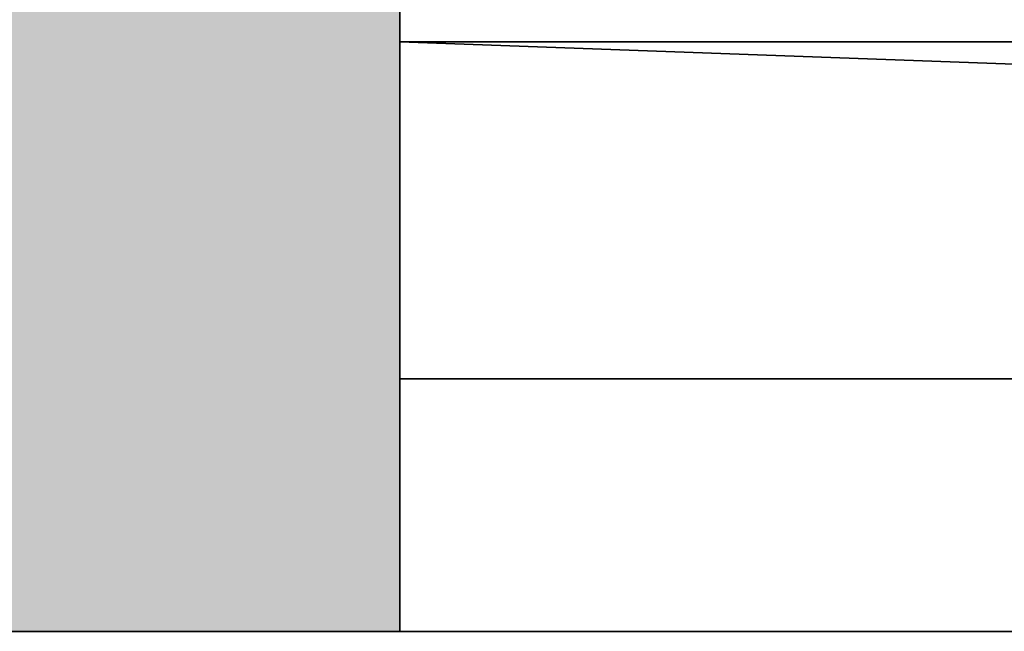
# Model space of a CAD drawing. Header units: inches. Extents: x 15 to 546804, y -66 to 267312.
# Tile 394 of 478: x 433397 to 433514, y 134656 to 134728. Entities that reach past the tile are written whole.
import ezdxf

# ---------------------------------------------------------------- set-up
doc = ezdxf.new("R2010")
doc.units = ezdxf.units.IN
doc.header["$MEASUREMENT"] = 0

msp = doc.modelspace()

# ---------------------------------------------------------------- hatches: boundary and pattern name
at = {"lineweight": 20}
h = msp.add_hatch(color=7, dxfattribs=at)
h.dxf.hatch_style = 1
h.paths.add_polyline_path([(434592.2, 135105.71), (434542.2, 135105.71), (434542.2, 134725.71), (434542.2, 134725.71), (434542.2, 134725.71), (434542.2, 134655.71), (434592.2, 134655.71), (434592.2, 135005.71), (434592.2, 135005.71)])
h.paths.add_polyline_path([(433442.2, 135105.71), (433392.2, 135105.71), (433392.2, 134655.71), (433442.2, 134655.71)])

# ---------------------------------------------------------------- linework, layer by layer
at = {"color": 7}
for p, q in [((433442.2, 134655.71, 315.83), (433442.2, 135105.71, 315.83)), ((433442.2, 134655.71, 2950), (433442.2, 135105.71, 2950)), ((433442.2, 134725.71, 325.83), (433442.2, 134725.71, 2950)), ((433442.2, 134725.71, 2950), (433442.2, 134685.71, 2950)), ((433442.2, 134725.71, 325.83), (433442.2, 134685.71, 325.83)), ((433442.2, 134685.71, 325.83), (433442.2, 134685.71, 2950)), ((434592.2, 134655.71, 3000), (433392.2, 134655.71, 3000)), ((433392.2, 134655.71, 315.83), (433442.2, 134655.71, 315.83)), ((433442.2, 134655.71, 2950), (434542.2, 134655.71, 2950)), ((433442.2, 134655.71, 315.83), (433442.2, 134655.71, 2950))]:
    msp.add_line(p, q, dxfattribs=at)
for p, q in [((433442.2, 134725.71, 2950), (434542.2, 134725.71, 2950)), ((434542.2, 134725.71, 325.83), (433442.2, 134725.71, 325.83)), ((433442.2, 134685.71, 2950), (434542.2, 134685.71, 2950)), ((434542.2, 134685.71, 325.83), (433442.2, 134685.71, 325.83))]:
    msp.add_line(p, q)
for points, invisible_edges in [([(433442.2, 135105.71, 315.83), (433392.2, 134655.71, 315.83), (433392.2, 135105.71, 315.83)], 1), ([(433392.2, 134655.71, 315.83), (433442.2, 135105.71, 315.83), (433442.2, 134655.71, 315.83)], 1), ([(433392.2, 134655.71, 3000), (434592.2, 135105.71, 3000), (433392.2, 135105.71, 3000)], 1), ([(434592.2, 135105.71, 3000), (433392.2, 134655.71, 3000), (434592.2, 134655.71, 3000)], 1), ([(434542.2, 135105.71, 2950), (433442.2, 134655.71, 2950), (433442.2, 135105.71, 2950)], 1), ([(433442.2, 134655.71, 2950), (434542.2, 135105.71, 2950), (434542.2, 134655.71, 2950)], 1), ([(433442.2, 135105.71, 315.83), (433442.2, 134655.71, 2950), (433442.2, 134655.71, 315.83)], 1), ([(433442.2, 134655.71, 2950), (433442.2, 135105.71, 315.83), (433442.2, 135105.71, 2950)], 1), ([(433442.2, 134655.71, 2950), (434592.2, 134655.71, 3000), (433392.2, 134655.71, 3000)], 13), ([(433442.2, 134655.71, 2950), (433392.2, 134655.71, 315.83), (433442.2, 134655.71, 315.83)], 1), ([(433392.2, 134655.71, 315.83), (433442.2, 134655.71, 2950), (433392.2, 134655.71, 3000)], 3), ([(434542.2, 134655.71, 2950), (434592.2, 134655.71, 3000), (433442.2, 134655.71, 2950)], 3)]:
    msp.add_3dface(points, dxfattribs=dict(at, invisible_edges=invisible_edges))
at = {"invisible_edges": 1}
for points in [[(433442.2, 134725.71, 325.83), (434542.2, 134685.71, 325.83), (433442.2, 134685.71, 325.83)], [(434542.2, 134685.71, 325.83), (433442.2, 134725.71, 325.83), (434542.2, 134725.71, 325.83)]]:
    msp.add_3dface(points, dxfattribs=at)

# ---------------------------------------------------------------- meshes
mesh = msp.add_polyface()
corners = [(433442.2, 134725.71, 325.83), (434542.2, 134725.71, 2950), (434542.2, 134725.71, 325.83), (433442.2, 134725.71, 2950)]
mesh.append_faces([[corners[k] for k in face] for face in [(0, 1, 2), (1, 0, 3)]], dxfattribs={"vtx0": -1})
at = {"color": 7}
mesh = msp.add_polyface(dxfattribs=at)
corners = [(433442.2, 134725.71, 2950), (433442.2, 134685.71, 325.83), (433442.2, 134685.71, 2950), (433442.2, 134725.71, 325.83)]
mesh.append_faces([[corners[k] for k in face] for face in [(0, 1, 2), (1, 0, 3)]], dxfattribs={"vtx0": -1, "color": 7})
mesh = msp.add_polyface()
corners = [(434542.2, 134685.71, 2950), (433442.2, 134725.71, 2950), (433442.2, 134685.71, 2950), (434542.2, 134725.71, 2950)]
mesh.append_faces([[corners[k] for k in face] for face in [(0, 1, 2), (1, 0, 3)]], dxfattribs={"vtx0": -1})
mesh = msp.add_polyface()
corners = [(434542.2, 134685.71, 2950), (433442.2, 134685.71, 325.83), (434542.2, 134685.71, 325.83), (433442.2, 134685.71, 2950)]
mesh.append_faces([[corners[k] for k in face] for face in [(0, 1, 2), (1, 0, 3)]], dxfattribs={"vtx0": -1})

doc.saveas('drawing.dxf')
